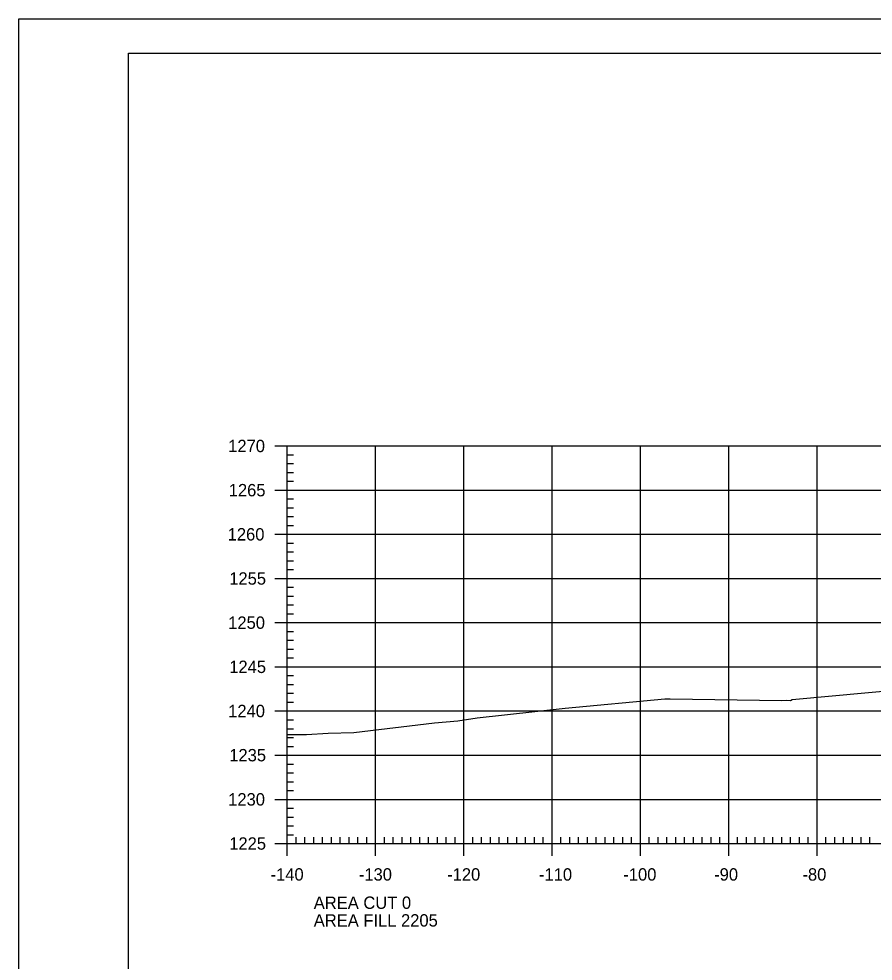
# Model space of a CAD drawing. Extents: x 1406028 to 1412453, y 321733 to 325986.
# Drawn here: x 1408884.4 to 1408981.2, y 321949.6 to 322056.2 of the extents above; entities that cross this region are included whole.
import ezdxf

# ---------------------------------------------------------------- set-up
doc = ezdxf.new("R2010")
doc.units = 0
for name, color, linetype in [('R_Axis', 7, 'Continuous'), ('R_Axis Annot', 7, 'Continuous'), ('R_Border', 7, 'Continuous'), ('R_Exist Surface', 7, 'Continuous'), ('R_Grid', 7, 'Continuous'), ('R_No Plot', 7, 'Continuous')]:
    doc.layers.add(name, color=color, linetype=linetype)

msp = doc.modelspace()

# ---------------------------------------------------------------- linework, layer by layer
at = {"layer": 'R_Axis'}
for p, q in [((1408913.41, 322007.88), (1408916.21, 322007.88)), ((1408914.81, 321962.88), (1408914.81, 322007.88)), ((1408914.81, 322006.88), (1408915.51, 322006.88)), ((1408914.81, 322005.88), (1408915.51, 322005.88)), ((1408914.81, 322004.88), (1408915.51, 322004.88)), ((1408914.81, 322003.88), (1408915.51, 322003.88)), ((1408913.41, 322002.88), (1408916.21, 322002.88)), ((1408914.81, 322001.88), (1408915.51, 322001.88)), ((1408914.81, 322000.88), (1408915.51, 322000.88)), ((1408914.81, 321999.88), (1408915.51, 321999.88)), ((1408914.81, 321998.88), (1408915.51, 321998.88)), ((1408913.41, 321997.88), (1408916.21, 321997.88)), ((1408914.81, 321996.88), (1408915.51, 321996.88)), ((1408914.81, 321995.88), (1408915.51, 321995.88)), ((1408914.81, 321994.88), (1408915.51, 321994.88)), ((1408914.81, 321993.88), (1408915.51, 321993.88)), ((1408913.41, 321992.88), (1408916.21, 321992.88)), ((1408914.81, 321991.88), (1408915.51, 321991.88)), ((1408914.81, 321990.88), (1408915.51, 321990.88)), ((1408914.81, 321989.88), (1408915.51, 321989.88)), ((1408914.81, 321988.88), (1408915.51, 321988.88)), ((1408913.41, 321987.88), (1408916.21, 321987.88)), ((1408914.81, 321986.88), (1408915.51, 321986.88)), ((1408914.81, 321985.88), (1408915.51, 321985.88)), ((1408914.81, 321984.88), (1408915.51, 321984.88)), ((1408914.81, 321983.88), (1408915.51, 321983.88)), ((1408913.41, 321982.88), (1408916.21, 321982.88)), ((1408914.81, 321981.88), (1408915.51, 321981.88)), ((1408914.81, 321980.88), (1408915.51, 321980.88)), ((1408914.81, 321979.88), (1408915.51, 321979.88)), ((1408914.81, 321978.88), (1408915.51, 321978.88)), ((1408913.41, 321977.88), (1408916.21, 321977.88)), ((1408914.81, 321976.88), (1408915.51, 321976.88)), ((1408914.81, 321975.88), (1408915.51, 321975.88)), ((1408914.81, 321974.88), (1408915.51, 321974.88)), ((1408914.81, 321973.88), (1408915.51, 321973.88)), ((1408913.41, 321972.88), (1408916.21, 321972.88)), ((1408914.81, 321971.88), (1408915.51, 321971.88)), ((1408914.81, 321970.88), (1408915.51, 321970.88)), ((1408914.81, 321969.88), (1408915.51, 321969.88)), ((1408914.81, 321968.88), (1408915.51, 321968.88)), ((1408913.41, 321967.88), (1408916.21, 321967.88)), ((1408914.81, 321966.88), (1408915.51, 321966.88)), ((1408914.81, 321965.88), (1408915.51, 321965.88)), ((1408914.81, 321964.88), (1408915.51, 321964.88)), ((1408914.81, 321961.48), (1408914.81, 321964.28)), ((1408914.81, 321963.88), (1408915.51, 321963.88)), ((1408924.81, 321961.48), (1408924.81, 321964.28)), ((1408934.81, 321961.48), (1408934.81, 321964.28)), ((1408944.81, 321961.48), (1408944.81, 321964.28)), ((1408954.81, 321961.48), (1408954.81, 321964.28)), ((1408964.81, 321961.48), (1408964.81, 321964.28)), ((1408974.81, 321961.48), (1408974.81, 321964.28)), ((1408913.41, 321962.88), (1408916.21, 321962.88)), ((1408914.81, 321962.88), (1409194.81, 321962.88)), ((1408915.81, 321962.88), (1408915.81, 321963.58)), ((1408916.81, 321962.88), (1408916.81, 321963.58)), ((1408917.81, 321962.88), (1408917.81, 321963.58)), ((1408918.81, 321962.88), (1408918.81, 321963.58)), ((1408919.81, 321962.88), (1408919.81, 321963.58)), ((1408920.81, 321962.88), (1408920.81, 321963.58)), ((1408921.81, 321962.88), (1408921.81, 321963.58)), ((1408922.81, 321962.88), (1408922.81, 321963.58)), ((1408923.81, 321962.88), (1408923.81, 321963.58)), ((1408925.81, 321962.88), (1408925.81, 321963.58)), ((1408926.81, 321962.88), (1408926.81, 321963.58)), ((1408927.81, 321962.88), (1408927.81, 321963.58)), ((1408928.81, 321962.88), (1408928.81, 321963.58)), ((1408929.81, 321962.88), (1408929.81, 321963.58)), ((1408930.81, 321962.88), (1408930.81, 321963.58)), ((1408931.81, 321962.88), (1408931.81, 321963.58)), ((1408932.81, 321962.88), (1408932.81, 321963.58)), ((1408933.81, 321962.88), (1408933.81, 321963.58)), ((1408935.81, 321962.88), (1408935.81, 321963.58)), ((1408936.81, 321962.88), (1408936.81, 321963.58)), ((1408937.81, 321962.88), (1408937.81, 321963.58)), ((1408938.81, 321962.88), (1408938.81, 321963.58)), ((1408939.81, 321962.88), (1408939.81, 321963.58)), ((1408940.81, 321962.88), (1408940.81, 321963.58)), ((1408941.81, 321962.88), (1408941.81, 321963.58)), ((1408942.81, 321962.88), (1408942.81, 321963.58)), ((1408943.81, 321962.88), (1408943.81, 321963.58)), ((1408945.81, 321962.88), (1408945.81, 321963.58)), ((1408946.81, 321962.88), (1408946.81, 321963.58)), ((1408947.81, 321962.88), (1408947.81, 321963.58)), ((1408948.81, 321962.88), (1408948.81, 321963.58)), ((1408949.81, 321962.88), (1408949.81, 321963.58)), ((1408950.81, 321962.88), (1408950.81, 321963.58)), ((1408951.81, 321962.88), (1408951.81, 321963.58)), ((1408952.81, 321962.88), (1408952.81, 321963.58)), ((1408953.81, 321962.88), (1408953.81, 321963.58)), ((1408955.81, 321962.88), (1408955.81, 321963.58)), ((1408956.81, 321962.88), (1408956.81, 321963.58)), ((1408957.81, 321962.88), (1408957.81, 321963.58)), ((1408958.81, 321962.88), (1408958.81, 321963.58)), ((1408959.81, 321962.88), (1408959.81, 321963.58)), ((1408960.81, 321962.88), (1408960.81, 321963.58)), ((1408961.81, 321962.88), (1408961.81, 321963.58)), ((1408962.81, 321962.88), (1408962.81, 321963.58)), ((1408963.81, 321962.88), (1408963.81, 321963.58)), ((1408965.81, 321962.88), (1408965.81, 321963.58)), ((1408966.81, 321962.88), (1408966.81, 321963.58)), ((1408967.81, 321962.88), (1408967.81, 321963.58)), ((1408968.81, 321962.88), (1408968.81, 321963.58)), ((1408969.81, 321962.88), (1408969.81, 321963.58)), ((1408970.81, 321962.88), (1408970.81, 321963.58)), ((1408971.81, 321962.88), (1408971.81, 321963.58)), ((1408972.81, 321962.88), (1408972.81, 321963.58)), ((1408973.81, 321962.88), (1408973.81, 321963.58)), ((1408975.81, 321962.88), (1408975.81, 321963.58)), ((1408976.81, 321962.88), (1408976.81, 321963.58)), ((1408977.81, 321962.88), (1408977.81, 321963.58)), ((1408978.81, 321962.88), (1408978.81, 321963.58)), ((1408979.81, 321962.88), (1408979.81, 321963.58)), ((1408980.81, 321962.88), (1408980.81, 321963.58))]:
    msp.add_line(p, q, dxfattribs=at)
at = {"layer": 'R_Border'}
for p, q in [((1408896.81, 322052.34), (1409212.99, 322052.34)), ((1408896.81, 321846.88), (1408896.81, 322052.34))]:
    msp.add_line(p, q, dxfattribs=at)
at = {"layer": 'R_Exist Surface'}
msp.add_lwpolyline([(1408914.81, 321975.23), (1408916.99, 321975.22), (1408919.44, 321975.38), (1408922.35, 321975.44), (1408931.48, 321976.53), (1408934.12, 321976.75), (1408936.3, 321977.1), (1408946.27, 321978.19), (1408957.57, 321979.26), (1408958.17, 321979.26), (1408970.84, 321979.07), (1408971.33, 321979.09), (1408971.81, 321979.08), (1408972, 321979.18), (1408984.77, 321980.34)], dxfattribs=at)
at = {"layer": 'R_Grid'}
for p, q in [((1408914.81, 322007.88), (1409194.81, 322007.88)), ((1408914.81, 321962.88), (1408914.81, 322007.88)), ((1408924.81, 321962.88), (1408924.81, 322007.88)), ((1408934.81, 321962.88), (1408934.81, 322007.88)), ((1408944.81, 321962.88), (1408944.81, 322007.88)), ((1408954.81, 321962.88), (1408954.81, 322007.88)), ((1408964.81, 321962.88), (1408964.81, 322007.88)), ((1408974.81, 321962.88), (1408974.81, 322007.88)), ((1408914.81, 322002.88), (1409194.81, 322002.88)), ((1408914.81, 321997.88), (1409194.81, 321997.88)), ((1408914.81, 321992.88), (1409194.81, 321992.88)), ((1408914.81, 321987.88), (1409194.81, 321987.88)), ((1408914.81, 321982.88), (1409194.81, 321982.88)), ((1408914.81, 321977.88), (1409194.81, 321977.88)), ((1408914.81, 321972.88), (1409194.81, 321972.88)), ((1408914.81, 321967.88), (1409194.81, 321967.88)), ((1408914.81, 321962.88), (1409194.81, 321962.88))]:
    msp.add_line(p, q, dxfattribs=at)
at = {"layer": 'R_No Plot'}
msp.add_line((1408884.41, 322056.23), (1409217.75, 322056.23), dxfattribs=at)
for points in [[(1408884.41, 322056.23), (1409217.75, 322056.23), (1409217.75, 321842.89), (1408884.41, 321842.89)], [(1409130.73, 322052.34), (1409150.35, 322052.34), (1409150.35, 322042.46), (1409166.47, 322042.46), (1409189.67, 322042.46), (1409189.67, 322018.12), (1409212.99, 322018.12), (1409212.99, 321846.88), (1408896.81, 321846.88), (1408896.81, 322052.34)]]:
    msp.add_lwpolyline(points, close=True, dxfattribs=at)

# ---------------------------------------------------------------- texts
at = {"layer": 'R_Axis Annot'}
for s, p in [('1270', (1408908.12, 322007.18)), ('1265', (1408908.18, 322002.18)), ('1260', (1408908.06, 321997.18)), ('1255', (1408908.24, 321992.18)), ('1250', (1408908.12, 321987.18)), ('1245', (1408908.24, 321982.18)), ('1240', (1408908.12, 321977.18)), ('1235', (1408908.24, 321972.18)), ('1230', (1408908.12, 321967.18)), ('1225', (1408908.24, 321962.18)), ('-140', (1408912.92, 321958.68)), ('-130', (1408922.92, 321958.68)), ('-120', (1408932.92, 321958.68)), ('-110', (1408943.32, 321958.68)), ('-100', (1408952.87, 321958.68)), ('-90', (1408963.16, 321958.68)), ('-80', (1408973.16, 321958.68)), ('AREA CUT 0', (1408917.81, 321955.48)), ('AREA FILL 2205', (1408917.81, 321953.48))]:
    msp.add_text(s, height=1.4, dxfattribs=at).set_placement(p)

doc.saveas('drawing.dxf')
